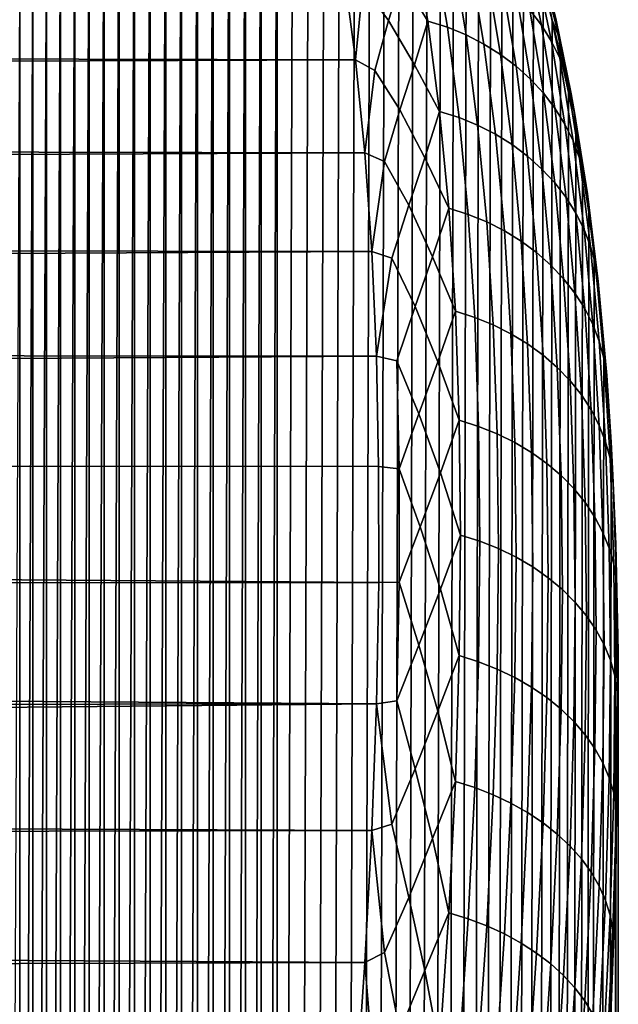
# Model space of a CAD drawing. Header units: metres. Extents: x -29 to 117, y -464 to 29.
# Tile 360 of 362: x 113.6 to 117.34, y 18.63 to 24.79. Entities that reach past the tile are written whole.
import ezdxf

# ---------------------------------------------------------------- set-up
doc = ezdxf.new("R2010")
doc.units = ezdxf.units.M
doc.layers.add('solid_24_501_056_XXX', color=7, linetype='CONTINUOUS')

msp = doc.modelspace()

# ---------------------------------------------------------------- linework, layer by layer
at = {"layer": 'solid_24_501_056_XXX'}
for points in [[(115.108795, 26.921852, 50.07687), (115.208588, 26.94562, 50.642563), (115.108978, -2.782042, 25.153328)], [(115.208588, 26.94562, 50.642563), (115.208786, -3.343338, 25.228184), (115.108978, -2.782042, 25.153328)], [(115.208588, 26.94562, 50.642563), (115.307915, 26.957592, 51.209152), (115.208786, -3.343338, 25.228184)], [(115.406464, 26.957781, 51.775581), (115.308121, -3.903466, 25.314817), (115.208786, -3.343338, 25.228184), (115.307915, 26.957592, 51.209152)], [(115.503998, 26.946169, 52.341236), (115.406677, -4.461395, 25.413029), (115.308121, -3.903466, 25.314817), (115.406464, 26.957781, 51.775581)], [(115.600594, 26.922672, 52.90712), (115.504227, -5.01651, 25.522732), (115.406677, -4.461395, 25.413029), (115.503998, 26.946169, 52.341236)], [(114.908562, 26.838812, 48.94923), (115.008812, 26.886261, 49.512779), (114.908722, -1.656979, 25.039242)], [(115.008812, 26.886261, 49.512779), (115.00898, -2.220272, 25.090397), (114.908722, -1.656979, 25.039242)], [(115.008812, 26.886261, 49.512779), (115.108795, 26.921852, 50.07687), (115.00898, -2.220272, 25.090397)], [(115.108795, 26.921852, 50.07687), (115.108978, -2.782042, 25.153328), (115.00898, -2.220272, 25.090397)], [(115.695976, 26.887411, 53.472496), (115.60083, -5.569788, 25.64418), (115.504227, -5.01651, 25.522732), (115.600594, 26.922672, 52.90712)], [(115.789864, 26.840532, 54.036377), (115.696228, -6.120526, 25.777132), (115.60083, -5.569788, 25.64418), (115.695976, 26.887411, 53.472496)], [(114.808304, 26.779617, 48.386929), (114.908562, 26.838812, 48.94923), (114.808449, -1.092872, 24.999872)], [(114.908562, 26.838812, 48.94923), (114.908722, -1.656979, 25.039242), (114.808449, -1.092872, 24.999872)], [(115.882057, 26.782087, 54.598232), (115.790123, -6.667775, 25.921268), (115.696228, -6.120526, 25.777132), (115.789864, 26.840532, 54.036377)], [(114.708351, 26.708818, 47.826935), (114.808304, 26.779617, 48.386929), (114.708481, -0.529028, 24.972332)], [(114.808304, 26.779617, 48.386929), (114.808449, -1.092872, 24.999872), (114.708481, -0.529028, 24.972332)], [(115.972618, 26.711893, 55.158955), (115.882332, -7.211025, 26.076448), (115.790123, -6.667775, 25.921268), (115.882057, 26.782087, 54.598232)], [(114.608963, 26.62649, 47.269909), (114.708351, 26.708818, 47.826935), (114.609085, 0.03389, 24.956667)], [(114.708351, 26.708818, 47.826935), (114.708481, -0.529028, 24.972332), (114.609085, 0.03389, 24.956667)], [(116.061302, 26.630161, 55.717857), (115.9729, -7.751121, 26.243006), (115.882332, -7.211025, 26.076448), (115.972618, 26.711893, 55.158955)], [(114.510101, 26.532459, 46.714806), (114.608963, 26.62649, 47.269909), (114.510216, 0.596942, 24.952862)], [(114.608963, 26.62649, 47.269909), (114.609085, 0.03389, 24.956667), (114.510216, 0.596942, 24.952862)], [(116.147865, 26.537148, 56.274078), (116.061592, -8.287425, 26.420616), (115.9729, -7.751121, 26.243006), (116.061302, 26.630161, 55.717857)], [(114.412003, 26.426952, 46.162342), (114.510101, 26.532459, 46.714806), (114.412109, 1.159387, 24.960819)], [(114.510101, 26.532459, 46.714806), (114.510216, 0.596942, 24.952862), (114.412109, 1.159387, 24.960819)], [(116.232155, 26.432945, 56.827217), (116.148163, -8.81913, 26.608875), (116.061592, -8.287425, 26.420616), (116.147865, 26.537148, 56.274078)], [(114.314972, 26.310246, 45.613522), (114.412003, 26.426952, 46.162342), (114.315063, 1.720182, 24.98044)], [(114.412003, 26.426952, 46.162342), (114.412109, 1.159387, 24.960819), (114.315063, 1.720182, 24.98044)], [(116.314201, 26.317307, 57.37801), (116.23246, -9.345861, 26.807625), (116.148163, -8.81913, 26.608875), (116.232155, 26.432945, 56.827217)], [(116.393814, 26.19051, 57.925838), (116.314522, -9.8683, 27.017239), (116.23246, -9.345861, 26.807625), (116.314201, 26.317307, 57.37801)], [(114.219238, 26.18248, 45.068893), (114.314972, 26.310246, 45.613522), (114.219322, 2.278758, 25.011681)], [(114.314972, 26.310246, 45.613522), (114.315063, 1.720182, 24.98044), (114.219322, 2.278758, 25.011681)], [(116.470787, 26.052877, 58.469959), (116.394142, -10.385883, 27.237329), (116.314522, -9.8683, 27.017239), (116.393814, 26.19051, 57.925838)], [(114.124779, 26.043379, 44.527504), (114.219238, 26.18248, 45.068893), (114.124863, 2.836112, 25.054651)], [(114.219238, 26.18248, 45.068893), (114.219322, 2.278758, 25.011681), (114.124863, 2.836112, 25.054651)], [(114.03183, 25.893265, 43.99004), (114.124779, 26.043379, 44.527504), (114.031898, 3.391507, 25.10915)], [(114.124779, 26.043379, 44.527504), (114.124863, 2.836112, 25.054651), (114.031898, 3.391507, 25.10915)], [(116.545013, 25.904514, 59.010094), (116.471123, -10.897935, 27.467455), (116.394142, -10.385883, 27.237329), (116.470787, 26.052877, 58.469959)], [(113.940636, 25.732533, 43.457409), (114.03183, 25.893265, 43.99004), (113.940704, 3.943979, 25.174944)], [(114.03183, 25.893265, 43.99004), (114.031898, 3.391507, 25.10915), (113.940704, 3.943979, 25.174944)], [(116.616501, 25.74515, 59.546814), (116.545349, -11.404195, 27.707458), (116.471123, -10.897935, 27.467455), (116.545013, 25.904514, 59.010094)], [(113.85141, 25.561365, 42.930054), (113.940636, 25.732533, 43.457409), (113.851471, 4.493063, 25.251928)], [(113.940636, 25.732533, 43.457409), (113.940704, 3.943979, 25.174944), (113.851471, 4.493063, 25.251928)], [(116.685097, 25.575098, 60.07959), (116.616844, -11.905189, 27.957712), (116.545349, -11.404195, 27.707458), (116.616501, 25.74515, 59.546814)], [(116.750648, 25.394711, 60.607811), (116.68544, -12.40044, 28.21781), (116.616844, -11.905189, 27.957712), (116.685097, 25.575098, 60.07959)], [(113.764153, 25.37941, 42.407154), (113.85141, 25.561365, 42.930054), (113.764214, 5.039623, 25.340311)], [(113.85141, 25.561365, 42.930054), (113.851471, 4.493063, 25.251928), (113.764214, 5.039623, 25.340311)], [(116.81308, 25.204071, 61.131302), (116.750999, -12.889412, 28.487303), (116.68544, -12.40044, 28.21781), (116.750648, 25.394711, 60.607811)], [(113.679047, 25.187059, 41.889301), (113.764153, 25.37941, 42.407154), (113.679108, 5.583015, 25.439808)], [(113.764153, 25.37941, 42.407154), (113.764214, 5.039623, 25.340311), (113.679108, 5.583015, 25.439808)], [(116.689163, 25.334906, 63.055897), (116.789032, 24.855127, 64.077293), (116.861412, 24.759747, 64.024132), (116.762207, 25.238297, 63.005974)], [(115.743309, 25.007551, 65.130753), (115.905289, 24.78829, 65.508125), (115.98925, 25.052671, 64.955826), (115.819794, 25.306864, 64.512215)], [(115.98925, 25.052671, 64.955826), (116.151772, 24.785553, 65.379387), (116.063606, 25.310057, 64.364601)], [(116.063606, 25.310057, 64.364601), (116.151772, 24.785553, 65.379387), (116.273376, 24.74691, 65.34919), (116.185379, 25.271551, 64.334923)], [(116.185379, 25.271551, 64.334923), (116.273376, 24.74691, 65.34919), (116.390198, 24.698967, 65.314323), (116.302444, 25.223516, 64.300995)], [(116.302444, 25.223516, 64.300995), (116.390198, 24.698967, 65.314323), (116.501465, 24.642059, 65.275032), (116.414001, 25.166286, 64.263054)], [(116.872398, 25.002924, 61.650486), (116.813431, -13.371937, 28.766075), (116.750999, -12.889412, 28.487303), (116.81308, 25.204071, 61.131302)], [(116.762207, 25.238297, 63.005974), (116.861412, 24.759747, 64.024132), (116.924019, 24.658709, 63.969067), (116.825546, 25.135849, 62.954449)], [(116.843773, 25.23274, 61.775265), (116.952866, 24.801491, 62.794254), (116.973328, 24.683867, 62.740337), (116.865211, 25.113316, 61.725876)], [(113.596306, 24.984777, 41.37722), (113.679047, 25.187059, 41.889301), (113.596367, 6.122445, 25.550089)], [(113.679047, 25.187059, 41.889301), (113.679108, 5.583015, 25.439808), (113.596367, 6.122445, 25.550089)], [(116.414001, 25.166286, 64.263054), (116.501465, 24.642059, 65.275032), (116.606316, 24.576618, 65.231613), (116.519218, 25.100298, 64.221375)], [(115.698448, 24.542198, 65.989052), (115.6269, 25.08449, 64.991165), (68.192917, 24.940754, 65.265137), (68.067963, 24.657635, 65.784477)], [(115.743309, 25.007551, 65.130753), (115.6269, 25.08449, 64.991165), (115.698448, 24.542198, 65.989052)], [(116.519218, 25.100298, 64.221375), (116.606316, 24.576618, 65.231613), (116.703957, 24.503147, 65.184402), (116.617287, 25.026054, 64.176292)], [(116.825546, 25.135849, 62.954449), (116.924019, 24.658709, 63.969067), (116.976395, 24.552784, 63.912514), (116.878693, 25.028349, 62.901722)], [(116.865211, 25.113316, 61.725876), (116.928474, 24.791595, 62.164917), (116.872398, 25.002924, 61.650486)], [(116.865211, 25.113316, 61.725876), (116.973328, 24.683867, 62.740337), (116.928474, 24.791595, 62.164917)], [(115.905289, 24.78829, 65.508125), (116.068382, 24.511343, 65.949356), (116.151772, 24.785553, 65.379387), (115.98925, 25.052671, 64.955826)], [(116.617287, 25.026054, 64.176292), (116.703957, 24.503147, 65.184402), (116.793648, 24.422203, 65.133751), (116.707451, 24.944122, 64.128143)], [(116.878693, 25.028349, 62.901722), (116.976395, 24.552784, 63.912514), (117.018135, 24.442781, 63.854908), (116.921242, 24.916611, 62.848186)], [(113.596306, 24.984777, 41.37722), (113.596367, 6.122445, 25.550089), (113.516136, 6.657597, 25.671028)], [(115.905289, 24.78829, 65.508125), (115.743309, 25.007551, 65.130753), (115.698448, 24.542198, 65.989052), (115.818588, 24.476295, 66.095528)], [(116.928474, 24.791595, 62.164917), (116.872742, -13.848396, 29.054457), (116.813431, -13.371937, 28.766075), (116.872398, 25.002924, 61.650486)], [(116.707451, 24.944122, 64.128143), (116.793648, 24.422203, 65.133751), (116.874695, 24.334404, 65.080055), (116.789032, 24.855127, 64.077293)], [(116.921242, 24.916611, 62.848186), (117.018135, 24.442781, 63.854908), (117.04892, 24.329538, 63.796684), (116.952866, 24.801491, 62.794254)], [(116.789032, 24.855127, 64.077293), (116.874695, 24.334404, 65.080055), (116.946495, 24.240419, 65.023712), (116.861412, 24.759747, 64.024132)], [(115.818588, 24.476295, 66.095528), (115.975967, 24.230062, 66.483681), (116.068382, 24.511343, 65.949356), (115.905289, 24.78829, 65.508125)], [(116.068382, 24.511343, 65.949356), (116.224693, 24.220055, 66.373344), (116.151772, 24.785553, 65.379387)], [(116.151772, 24.785553, 65.379387), (116.224693, 24.220055, 66.373344), (116.346153, 24.181343, 66.342667), (116.273376, 24.74691, 65.34919)], [(116.981209, 24.570444, 62.67411), (116.92881, -14.318404, 29.352039), (116.872742, -13.848396, 29.054457), (116.928474, 24.791595, 62.164917)], [(116.973328, 24.683867, 62.740337), (116.981209, 24.570444, 62.67411), (116.928474, 24.791595, 62.164917)], [(116.952866, 24.801491, 62.794254), (117.04892, 24.329538, 63.796684), (117.068512, 24.213919, 63.738293), (116.973328, 24.683867, 62.740337)], [(116.273376, 24.74691, 65.34919), (116.346153, 24.181343, 66.342667), (116.462784, 24.133577, 66.306908), (116.390198, 24.698967, 65.314323)], [(116.861412, 24.759747, 64.024132), (116.946495, 24.240419, 65.023712), (117.008484, 24.140968, 64.965164), (116.924019, 24.658709, 63.969067)], [(67.96978, 24.508337, 66.046883), (67.942596, 24.363657, 66.297852), (115.698448, 24.542198, 65.989052), (68.067963, 24.657635, 65.784477)], [(116.390198, 24.698967, 65.314323), (116.462784, 24.133577, 66.306908), (116.573792, 24.077091, 66.266319), (116.501465, 24.642059, 65.275032)], [(116.924019, 24.658709, 63.969067), (117.008484, 24.140968, 64.965164), (117.060196, 24.036806, 64.904854), (116.976395, 24.552784, 63.912514)], [(116.973328, 24.683867, 62.740337), (117.03054, 24.339531, 63.177971), (116.981209, 24.570444, 62.67411)], [(116.973328, 24.683867, 62.740337), (117.068512, 24.213919, 63.738293), (117.03054, 24.339531, 63.177971)], [(116.501465, 24.642059, 65.275032), (116.573792, 24.077091, 66.266319), (116.678345, 24.012316, 66.221214), (116.606316, 24.576618, 65.231613)], [(115.756126, 23.961636, 66.962082), (115.698448, 24.542198, 65.989052), (67.942596, 24.363657, 66.297852), (67.816757, 24.058933, 66.805061)], [(115.818588, 24.476295, 66.095528), (115.698448, 24.542198, 65.989052), (115.756126, 23.961636, 66.962082)], [(116.606316, 24.576618, 65.231613), (116.678345, 24.012316, 66.221214), (116.775635, 23.939743, 66.171928), (116.703957, 24.503147, 65.184402)], [(117.03054, 24.339531, 63.177971), (116.981537, -14.78154, 29.65839), (116.92881, -14.318404, 29.352039), (116.981209, 24.570444, 62.67411)], [(116.976395, 24.552784, 63.912514), (117.060196, 24.036806, 64.904854), (117.101242, 23.92873, 64.843239), (117.018135, 24.442781, 63.854908)], [(115.975967, 24.230062, 66.483681), (115.818588, 24.476295, 66.095528), (115.756126, 23.961636, 66.962082), (115.879379, 23.907372, 67.039726)], [(115.975967, 24.230062, 66.483681), (116.132309, 23.930298, 66.921463), (116.224693, 24.220055, 66.373344), (116.068382, 24.511343, 65.949356)], [(116.703957, 24.503147, 65.184402), (116.775635, 23.939743, 66.171928), (116.864929, 23.85993, 66.118843), (116.793648, 24.422203, 65.133751)], [(116.793648, 24.422203, 65.133751), (116.864929, 23.85993, 66.118843), (116.945534, 23.773483, 66.062355), (116.874695, 24.334404, 65.080055)], [(117.018135, 24.442781, 63.854908), (117.101242, 23.92873, 64.843239), (117.131302, 23.817564, 64.780792), (117.04892, 24.329538, 63.796684)], [(117.076477, 24.098631, 63.6768), (117.030869, -15.237718, 29.973429), (116.981537, -14.78154, 29.65839), (117.03054, 24.339531, 63.177971)], [(117.068512, 24.213919, 63.738293), (117.076477, 24.098631, 63.6768), (117.03054, 24.339531, 63.177971)], [(116.874695, 24.334404, 65.080055), (116.945534, 23.773483, 66.062355), (117.016853, 23.681061, 66.002914), (116.946495, 24.240419, 65.023712)], [(117.04892, 24.329538, 63.796684), (117.131302, 23.817564, 64.780792), (117.150146, 23.704153, 64.717987), (117.068512, 24.213919, 63.738293)], [(115.879379, 23.907372, 67.039726), (116.031441, 23.633139, 67.437164), (116.132309, 23.930298, 66.921463), (115.975967, 24.230062, 66.483681)], [(116.132309, 23.930298, 66.921463), (116.281937, 23.614557, 67.344658), (116.224693, 24.220055, 66.373344)], [(116.224693, 24.220055, 66.373344), (116.281937, 23.614557, 67.344658), (116.403282, 23.575844, 67.313538), (116.346153, 24.181343, 66.342667)], [(116.946495, 24.240419, 65.023712), (117.016853, 23.681061, 66.002914), (117.078331, 23.58337, 65.940956), (117.008484, 24.140968, 64.965164)], [(116.346153, 24.181343, 66.342667), (116.403282, 23.575844, 67.313538), (116.519753, 23.528337, 67.276939), (116.462784, 24.133577, 66.306908)], [(117.068512, 24.213919, 63.738293), (117.118927, 23.848057, 64.170212), (117.076477, 24.098631, 63.6768)], [(117.068512, 24.213919, 63.738293), (117.150146, 23.704153, 64.717987), (117.118927, 23.848057, 64.170212)], [(116.462784, 24.133577, 66.306908), (116.519753, 23.528337, 67.276939), (116.630569, 23.472372, 67.235107), (116.573792, 24.077091, 66.266319)], [(117.008484, 24.140968, 64.965164), (117.078331, 23.58337, 65.940956), (117.129494, 23.481155, 65.876961), (117.060196, 24.036806, 64.904854)], [(117.118927, 23.848057, 64.170212), (117.07679, -15.687203, 30.297432), (117.030869, -15.237718, 29.973429), (117.076477, 24.098631, 63.6768)], [(67.721123, 23.923817, 67.020561), (67.690392, 23.743587, 67.305878), (115.756126, 23.961636, 66.962082), (67.816757, 24.058933, 66.805061)], [(116.573792, 24.077091, 66.266319), (116.630569, 23.472372, 67.235107), (116.734879, 23.408373, 67.18837), (116.678345, 24.012316, 66.221214)], [(117.060196, 24.036806, 64.904854), (117.129494, 23.481155, 65.876961), (117.16996, 23.375196, 65.811409), (117.101242, 23.92873, 64.843239)], [(116.678345, 24.012316, 66.221214), (116.734879, 23.408373, 67.18837), (116.831894, 23.336828, 67.137077), (116.775635, 23.939743, 66.171928)], [(115.79953, 23.343454, 67.909683), (115.756126, 23.961636, 66.962082), (67.690392, 23.743587, 67.305878), (67.563675, 23.417774, 67.800049)], [(115.879379, 23.907372, 67.039726), (115.756126, 23.961636, 66.962082), (115.79953, 23.343454, 67.909683)], [(116.031441, 23.633139, 67.437164), (116.180656, 23.310558, 67.870399), (116.281937, 23.614557, 67.344658), (116.132309, 23.930298, 66.921463)], [(116.775635, 23.939743, 66.171928), (116.831894, 23.336828, 67.137077), (116.920876, 23.258284, 67.081627), (116.864929, 23.85993, 66.118843)], [(117.101242, 23.92873, 64.843239), (117.16996, 23.375196, 65.811409), (117.199417, 23.266302, 65.744812), (117.131302, 23.817564, 64.780792)], [(116.031441, 23.633139, 67.437164), (115.879379, 23.907372, 67.039726), (115.79953, 23.343454, 67.909683), (115.925339, 23.301722, 67.961708)], [(116.864929, 23.85993, 66.118843), (116.920876, 23.258284, 67.081627), (117.001144, 23.17334, 67.022438), (116.945534, 23.773483, 66.062355)], [(117.157822, 23.58814, 64.657799), (117.119225, -16.129665, 30.630022), (117.07679, -15.687203, 30.297432), (117.118927, 23.848057, 64.170212)], [(117.150146, 23.704153, 64.717987), (117.157822, 23.58814, 64.657799), (117.118927, 23.848057, 64.170212)], [(117.131302, 23.817564, 64.780792), (117.199417, 23.266302, 65.744812), (117.217644, 23.155302, 65.677666), (117.150146, 23.704153, 64.717987)], [(116.945534, 23.773483, 66.062355), (117.001144, 23.17334, 67.022438), (117.072083, 23.082642, 66.959969), (117.016853, 23.681061, 66.002914)], [(117.016853, 23.681061, 66.002914), (117.072083, 23.082642, 66.959969), (117.133148, 22.986883, 66.894684), (117.078331, 23.58337, 65.940956)], [(117.150146, 23.704153, 64.717987), (117.217644, 23.155302, 65.677666), (117.19313, 23.318905, 65.139511), (117.157822, 23.58814, 64.657799)], [(115.925339, 23.301722, 67.961708), (116.07135, 22.998518, 68.366852), (116.180656, 23.310558, 67.870399), (116.031441, 23.633139, 67.437164)], [(116.180656, 23.310558, 67.870399), (116.323128, 22.970112, 68.291519), (116.281937, 23.614557, 67.344658)], [(116.281937, 23.614557, 67.344658), (116.323128, 22.970112, 68.291519), (116.444397, 22.931461, 68.260002), (116.403282, 23.575844, 67.313538)], [(116.403282, 23.575844, 67.313538), (116.444397, 22.931461, 68.260002), (116.560753, 22.884298, 68.22261), (116.519753, 23.528337, 67.276939)], [(117.078331, 23.58337, 65.940956), (117.133148, 22.986883, 66.894684), (117.183884, 22.886793, 66.82708), (117.129494, 23.481155, 65.876961)], [(117.19313, 23.318905, 65.139511), (117.158104, -16.564754, 30.970795), (117.119225, -16.129665, 30.630022), (117.157822, 23.58814, 64.657799)], [(116.519753, 23.528337, 67.276939), (116.560753, 22.884298, 68.22261), (116.671425, 22.828951, 68.179604), (116.630569, 23.472372, 67.235107)], [(117.129494, 23.481155, 65.876961), (117.183884, 22.886793, 66.82708), (117.2239, 22.783136, 66.75769), (117.16996, 23.375196, 65.811409)], [(67.471153, 23.300739, 67.969666), (67.436783, 23.081654, 68.287315), (115.79953, 23.343454, 67.909683), (67.563675, 23.417774, 67.800049)], [(116.630569, 23.472372, 67.235107), (116.671425, 22.828951, 68.179604), (116.775566, 22.765839, 68.131302), (116.734879, 23.408373, 67.18837)], [(116.734879, 23.408373, 67.18837), (116.775566, 22.765839, 68.131302), (116.872383, 22.695444, 68.078079), (116.831894, 23.336828, 67.137077)], [(117.16996, 23.375196, 65.811409), (117.2239, 22.783136, 66.75769), (117.252884, 22.676704, 66.687027), (117.199417, 23.266302, 65.744812)], [(115.828644, 22.688797, 68.83046), (115.79953, 23.343454, 67.909683), (67.436783, 23.081654, 68.287315), (67.309654, 22.735367, 68.767479)], [(115.925339, 23.301722, 67.961708), (115.79953, 23.343454, 67.909683), (115.828644, 22.688797, 68.83046)], [(116.07135, 22.998518, 68.366852), (115.925339, 23.301722, 67.961708), (115.828644, 22.688797, 68.83046), (115.956139, 22.660292, 68.859856)], [(116.07135, 22.998518, 68.366852), (116.213074, 22.653141, 68.794411), (116.323128, 22.970112, 68.291519), (116.180656, 23.310558, 67.870399)], [(116.831894, 23.336828, 67.137077), (116.872383, 22.695444, 68.078079), (116.961143, 22.618305, 68.020348), (116.920876, 23.258284, 67.081627)], [(117.252899, 22.752247, 66.085648), (117.19339, -16.992434, 31.319723), (117.158104, -16.564754, 30.970795), (117.19313, 23.318905, 65.139511)], [(117.217644, 23.155302, 65.677666), (117.252899, 22.752247, 66.085648), (117.19313, 23.318905, 65.139511)], [(116.920876, 23.258284, 67.081627), (116.961143, 22.618305, 68.020348), (117.041161, 22.535009, 67.958534), (117.001144, 23.17334, 67.022438)], [(117.199417, 23.266302, 65.744812), (117.252884, 22.676704, 66.687027), (117.270622, 22.568306, 66.615639), (117.217644, 23.155302, 65.677666)], [(117.001144, 23.17334, 67.022438), (117.041161, 22.535009, 67.958534), (117.111824, 22.446192, 67.89312), (117.072083, 23.082642, 66.959969)], [(117.217644, 23.155302, 65.677666), (117.270622, 22.568306, 66.615639), (117.252899, 22.752247, 66.085648)], [(117.072083, 23.082642, 66.959969), (117.111824, 22.446192, 67.89312), (117.1726, 22.35253, 67.824593), (117.133148, 22.986883, 66.894684)], [(115.956139, 22.660292, 68.859856), (116.095383, 22.327211, 69.271027), (116.213074, 22.653141, 68.794411), (116.07135, 22.998518, 68.366852)], [(117.133148, 22.986883, 66.894684), (117.1726, 22.35253, 67.824593), (117.223022, 22.254738, 67.753494), (117.183884, 22.886793, 66.82708)], [(116.213074, 22.653141, 68.794411), (116.347931, 22.287779, 69.21212), (116.323128, 22.970112, 68.291519)], [(116.323128, 22.970112, 68.291519), (116.347931, 22.287779, 69.21212), (116.469154, 22.24926, 69.18026), (116.444397, 22.931461, 68.260002)], [(116.444397, 22.931461, 68.260002), (116.469154, 22.24926, 69.18026), (116.585449, 22.20252, 69.142136), (116.560753, 22.884298, 68.22261)], [(116.560753, 22.884298, 68.22261), (116.585449, 22.20252, 69.142136), (116.69603, 22.147884, 69.098015), (116.671425, 22.828951, 68.179604)], [(117.183884, 22.886793, 66.82708), (117.223022, 22.254738, 67.753494), (117.262711, 22.153563, 67.680351), (117.2239, 22.783136, 66.75769)], [(116.671425, 22.828951, 68.179604), (116.69603, 22.147884, 69.098015), (116.800072, 22.085768, 69.048225), (116.775566, 22.765839, 68.131302)], [(116.775566, 22.765839, 68.131302), (116.800072, 22.085768, 69.048225), (116.896767, 22.016644, 68.993149), (116.872383, 22.695444, 68.078079)], [(117.297928, 22.149733, 67.006821), (117.253113, -17.825834, 32.042328), (117.19339, -16.992434, 31.319723), (117.252899, 22.752247, 66.085648)], [(117.2239, 22.783136, 66.75769), (117.262711, 22.153563, 67.680351), (117.291359, 22.049776, 67.605721), (117.252884, 22.676704, 66.687027)], [(117.270622, 22.568306, 66.615639), (117.297928, 22.149733, 67.006821), (117.252899, 22.752247, 66.085648)], [(115.843224, 21.998198, 69.723892), (115.828644, 22.688797, 68.83046), (67.182228, 22.379049, 69.240334), (67.054688, 22.012886, 69.705635)], [(67.220245, 22.640129, 68.892761), (67.182228, 22.379049, 69.240334), (115.828644, 22.688797, 68.83046), (67.309654, 22.735367, 68.767479)], [(115.971558, 21.984098, 69.732582), (115.956139, 22.660292, 68.859856), (115.828644, 22.688797, 68.83046), (115.843224, 21.998198, 69.723892)], [(116.872383, 22.695444, 68.078079), (116.896767, 22.016644, 68.993149), (116.98539, 21.941042, 68.933212), (116.961143, 22.618305, 68.020348)], [(117.252884, 22.676704, 66.687027), (117.291359, 22.049776, 67.605721), (117.308746, 21.944168, 67.530182), (117.270622, 22.568306, 66.615639)], [(115.956139, 22.660292, 68.859856), (115.971558, 21.984098, 69.732582), (116.095383, 22.327211, 69.271027)], [(116.095383, 22.327211, 69.271027), (116.229301, 21.959141, 69.691765), (116.347931, 22.287779, 69.21212), (116.213074, 22.653141, 68.794411)], [(116.961143, 22.618305, 68.020348), (116.98539, 21.941042, 68.933212), (117.065254, 21.859537, 68.868874), (117.041161, 22.535009, 67.958534)], [(117.270622, 22.568306, 66.615639), (117.308746, 21.944168, 67.530182), (117.297928, 22.149733, 67.006821)], [(117.041161, 22.535009, 67.958534), (117.065254, 21.859537, 68.868874), (117.13575, 21.772751, 68.800613), (117.111824, 22.446192, 67.89312)], [(117.111824, 22.446192, 67.89312), (117.13575, 21.772751, 68.800613), (117.19635, 21.681347, 68.728958), (117.1726, 22.35253, 67.824593)], [(115.971558, 21.984098, 69.732582), (116.103394, 21.620411, 70.148064), (116.229301, 21.959141, 69.691765), (116.095383, 22.327211, 69.271027)], [(117.1726, 22.35253, 67.824593), (117.19635, 21.681347, 68.728958), (117.24659, 21.586021, 68.654457), (117.223022, 22.254738, 67.753494)], [(116.229301, 21.959141, 69.691765), (116.356201, 21.568806, 70.104767), (116.347931, 22.287779, 69.21212)], [(116.347931, 22.287779, 69.21212), (116.356201, 21.568806, 70.104767), (116.477409, 21.530483, 70.072609), (116.469154, 22.24926, 69.18026)], [(116.469154, 22.24926, 69.18026), (116.477409, 21.530483, 70.072609), (116.593674, 21.484243, 70.033813), (116.585449, 22.20252, 69.142136)], [(117.223022, 22.254738, 67.753494), (117.24659, 21.586021, 68.654457), (117.286079, 21.487499, 68.577667), (117.262711, 22.153563, 67.680351)], [(116.585449, 22.20252, 69.142136), (116.593674, 21.484243, 70.033813), (116.704231, 21.43041, 69.98864), (116.69603, 22.147884, 69.098015)], [(116.69603, 22.147884, 69.098015), (116.704231, 21.43041, 69.98864), (116.808235, 21.369392, 69.937439), (116.800072, 22.085768, 69.048225)], [(117.328072, 21.51153, 67.90284), (117.298088, -18.628376, 32.795883), (117.253113, -17.825834, 32.042328), (117.297928, 22.149733, 67.006821)], [(117.262711, 22.153563, 67.680351), (117.286079, 21.487499, 68.577667), (117.314522, 21.386536, 68.499191), (117.291359, 22.049776, 67.605721)], [(117.308746, 21.944168, 67.530182), (117.328072, 21.51153, 67.90284), (117.297928, 22.149733, 67.006821)], [(116.800072, 22.085768, 69.048225), (116.808235, 21.369392, 69.937439), (116.904892, 21.301657, 69.8806), (116.896767, 22.016644, 68.993149)], [(115.843262, 21.272797, 70.5886), (115.843224, 21.998198, 69.723892), (67.054688, 22.012886, 69.705635), (66.927208, 21.63706, 70.163155)], [(115.971558, 21.274359, 70.578415), (115.971558, 21.984098, 69.732582), (115.843224, 21.998198, 69.723892), (115.843262, 21.272797, 70.5886)], [(116.896767, 22.016644, 68.993149), (116.904892, 21.301657, 69.8806), (116.993469, 21.227718, 69.818558), (116.98539, 21.941042, 68.933212)], [(117.291359, 22.049776, 67.605721), (117.314522, 21.386536, 68.499191), (117.331703, 21.283899, 68.419617), (117.308746, 21.944168, 67.530182)], [(115.971558, 21.984098, 69.732582), (115.971558, 21.274359, 70.578415), (116.103394, 21.620411, 70.148064)], [(116.103394, 21.620411, 70.148064), (116.229301, 21.229866, 70.560883), (116.356201, 21.568806, 70.104767), (116.229301, 21.959141, 69.691765)], [(116.98539, 21.941042, 68.933212), (116.993469, 21.227718, 69.818558), (117.07328, 21.148142, 69.751785), (117.065254, 21.859537, 68.868874)], [(117.308746, 21.944168, 67.530182), (117.331703, 21.283899, 68.419617), (117.328072, 21.51153, 67.90284)], [(117.065254, 21.859537, 68.868874), (117.07328, 21.148142, 69.751785), (117.14373, 21.063534, 69.680794), (117.13575, 21.772751, 68.800613)], [(117.13575, 21.772751, 68.800613), (117.14373, 21.063534, 69.680794), (117.204269, 20.974539, 69.606117), (117.19635, 21.681347, 68.728958)], [(115.843262, 21.272797, 70.5886), (66.927208, 21.63706, 70.163155), (66.799721, 21.25173, 70.612694)], [(117.19635, 21.681347, 68.728958), (117.204269, 20.974539, 69.606117), (117.254448, 20.88184, 69.528336), (117.24659, 21.586021, 68.654457)], [(115.971558, 21.274359, 70.578415), (116.095375, 20.879425, 70.996422), (116.229301, 21.229866, 70.560883), (116.103394, 21.620411, 70.148064)], [(116.229301, 21.229866, 70.560883), (116.347931, 20.814568, 70.967819), (116.356201, 21.568806, 70.104767)], [(116.356201, 21.568806, 70.104767), (116.347931, 20.814568, 70.967819), (116.469154, 20.776503, 70.935417), (116.477409, 21.530483, 70.072609)], [(117.24659, 21.586021, 68.654457), (117.254448, 20.88184, 69.528336), (117.293869, 20.786139, 69.448029), (117.286079, 21.487499, 68.577667)], [(116.477409, 21.530483, 70.072609), (116.469154, 20.776503, 70.935417), (116.585442, 20.730841, 70.896011), (116.593674, 21.484243, 70.033813)], [(117.343185, 20.839128, 68.771965), (117.328171, -19.399897, 33.580185), (117.298088, -18.628376, 32.795883), (117.328072, 21.51153, 67.90284)], [(117.331703, 21.283899, 68.419617), (117.343185, 20.839128, 68.771965), (117.328072, 21.51153, 67.90284)], [(116.593674, 21.484243, 70.033813), (116.585442, 20.730841, 70.896011), (116.69603, 20.677898, 70.849869), (116.704231, 21.43041, 69.98864)], [(117.286079, 21.487499, 68.577667), (117.293869, 20.786139, 69.448029), (117.322243, 20.688168, 69.365822), (117.314522, 21.386536, 68.499191)], [(116.704231, 21.43041, 69.98864), (116.69603, 20.677898, 70.849869), (116.800064, 20.618078, 70.79734), (116.808235, 21.369392, 69.937439)], [(117.314522, 21.386536, 68.499191), (117.322243, 20.688168, 69.365822), (117.339348, 20.588675, 69.282341), (117.331703, 21.283899, 68.419617)], [(116.808235, 21.369392, 69.937439), (116.800064, 20.618078, 70.79734), (116.896767, 20.55184, 70.738831), (116.904892, 21.301657, 69.8806)], [(115.828773, 20.513025, 71.42408), (115.843262, 21.272797, 70.5886), (66.799721, 21.25173, 70.612694), (66.67218, 20.857054, 71.054062)], [(115.971558, 21.274359, 70.578415), (115.843262, 21.272797, 70.5886), (115.828773, 20.513025, 71.42408), (115.956139, 20.532307, 71.395882)], [(115.971558, 21.274359, 70.578415), (115.956139, 20.532307, 71.395882), (116.095375, 20.879425, 70.996422)], [(116.904892, 21.301657, 69.8806), (116.896767, 20.55184, 70.738831), (116.985382, 20.479685, 70.674782), (116.993469, 21.227718, 69.818558)], [(117.331703, 21.283899, 68.419617), (117.339348, 20.588675, 69.282341), (117.343185, 20.839128, 68.771965)], [(116.095375, 20.879425, 70.996422), (116.213066, 20.466652, 71.400162), (116.347931, 20.814568, 70.967819), (116.229301, 21.229866, 70.560883)], [(116.993469, 21.227718, 69.818558), (116.985382, 20.479685, 70.674782), (117.065247, 20.402166, 70.60569), (117.07328, 21.148142, 69.751785)], [(117.07328, 21.148142, 69.751785), (117.065247, 20.402166, 70.60569), (117.13575, 20.319874, 70.532074), (117.14373, 21.063534, 69.680794)], [(117.14373, 21.063534, 69.680794), (117.13575, 20.319874, 70.532074), (117.19635, 20.233437, 70.454498), (117.204269, 20.974539, 69.606117)], [(117.204269, 20.974539, 69.606117), (117.19635, 20.233437, 70.454498), (117.24659, 20.143513, 70.373558), (117.254448, 20.88184, 69.528336)], [(115.828773, 20.513025, 71.42408), (66.67218, 20.857054, 71.054062), (66.544762, 20.453236, 71.487045)], [(115.956139, 20.532307, 71.395882), (116.071358, 20.105564, 71.814545), (116.213066, 20.466652, 71.400162), (116.095375, 20.879425, 70.996422)], [(117.254448, 20.88184, 69.528336), (117.24659, 20.143513, 70.373558), (117.286079, 20.050787, 70.289871), (117.293869, 20.786139, 69.448029)], [(117.331696, -19.866076, 33.89069), (117.328171, -19.399897, 33.580185), (117.343185, 20.839128, 68.771965), (117.343224, -20.138956, 34.393456)], [(117.339348, 20.588675, 69.282341), (117.343224, 20.132689, 69.614014), (117.343185, 20.839128, 68.771965)], [(117.343185, 20.839128, 68.771965), (117.343224, 20.132689, 69.614014), (117.343185, -20.845396, 35.2355), (117.343224, -20.138956, 34.393456)], [(116.213066, 20.466652, 71.400162), (116.323128, 20.026438, 71.799652), (116.347931, 20.814568, 70.967819)], [(116.347931, 20.814568, 70.967819), (116.323128, 20.026438, 71.799652), (116.444397, 19.988691, 71.767067), (116.469154, 20.776503, 70.935417)], [(116.469154, 20.776503, 70.935417), (116.444397, 19.988691, 71.767067), (116.56076, 19.94368, 71.727112), (116.585442, 20.730841, 70.896011)], [(117.293869, 20.786139, 69.448029), (117.286079, 20.050787, 70.289871), (117.314522, 19.955971, 70.204071), (117.322243, 20.688168, 69.365822)], [(116.585442, 20.730841, 70.896011), (116.56076, 19.94368, 71.727112), (116.671432, 19.891712, 71.680069), (116.69603, 20.677898, 70.849869)], [(116.69603, 20.677898, 70.849869), (116.671432, 19.891712, 71.680069), (116.775574, 19.833187, 71.626305), (116.800064, 20.618078, 70.79734)], [(117.322243, 20.688168, 69.365822), (117.314522, 19.955971, 70.204071), (117.331696, 19.859781, 70.116806), (117.339348, 20.588675, 69.282341)], [(116.800064, 20.618078, 70.79734), (116.775574, 19.833187, 71.626305), (116.872391, 19.768551, 71.566223), (116.896767, 20.55184, 70.738831)], [(117.339348, 20.588675, 69.282341), (117.331696, 19.859781, 70.116806), (117.343224, 20.132689, 69.614014)], [(116.071358, 20.105564, 71.814545), (115.956139, 20.532307, 71.395882), (115.828773, 20.513025, 71.42408), (115.925339, 19.75919, 72.183533)], [(116.896767, 20.55184, 70.738831), (116.872391, 19.768551, 71.566223), (116.961143, 19.698296, 71.500282), (116.985382, 20.479685, 70.674782)], [(115.799751, 19.720032, 72.228951), (115.828773, 20.513025, 71.42408), (66.417633, 20.040482, 71.911423), (66.385025, 19.933001, 72.019058)], [(115.828773, 20.513025, 71.42408), (66.544762, 20.453236, 71.487045), (66.417633, 20.040482, 71.911423)], [(115.925339, 19.75919, 72.183533), (115.828773, 20.513025, 71.42408), (115.799751, 19.720032, 72.228951)], [(116.071358, 20.105564, 71.814545), (116.180656, 19.670847, 72.208046), (116.323128, 20.026438, 71.799652), (116.213066, 20.466652, 71.400162)], [(116.985382, 20.479685, 70.674782), (116.961143, 19.698296, 71.500282), (117.041161, 19.622957, 71.428986), (117.065247, 20.402166, 70.60569)], [(117.065247, 20.402166, 70.60569), (117.041161, 19.622957, 71.428986), (117.111824, 19.543112, 71.352875), (117.13575, 20.319874, 70.532074)], [(117.13575, 20.319874, 70.532074), (117.111824, 19.543112, 71.352875), (117.1726, 19.459368, 71.272537), (117.19635, 20.233437, 70.454498)], [(117.19635, 20.233437, 70.454498), (117.1726, 19.459368, 71.272537), (117.223022, 19.372364, 71.188576), (117.24659, 20.143513, 70.373558)], [(115.925339, 19.75919, 72.183533), (116.031441, 19.300203, 72.60096), (116.180656, 19.670847, 72.208046), (116.071358, 20.105564, 71.814545)], [(117.24659, 20.143513, 70.373558), (117.223022, 19.372364, 71.188576), (117.262711, 19.282763, 71.101639), (117.286079, 20.050787, 70.289871)], [(117.331696, 19.859781, 70.116806), (117.328171, 19.393629, 70.427284), (117.343185, -20.845396, 35.2355), (117.343224, 20.132689, 69.614014)], [(116.180656, 19.670847, 72.208046), (116.281937, 19.20587, 72.598724), (116.323128, 20.026438, 71.799652)], [(116.323128, 20.026438, 71.799652), (116.281937, 19.20587, 72.598724), (116.403282, 19.168501, 72.56601), (116.444397, 19.988691, 71.767067)], [(117.286079, 20.050787, 70.289871), (117.262711, 19.282763, 71.101639), (117.291359, 19.191248, 71.012383), (117.314522, 19.955971, 70.204071)], [(116.444397, 19.988691, 71.767067), (116.403282, 19.168501, 72.56601), (116.519753, 19.124207, 72.525581), (116.56076, 19.94368, 71.727112)], [(115.799751, 19.720032, 72.228951), (66.385025, 19.933001, 72.019058), (66.290741, 19.618967, 72.327019)], [(116.56076, 19.94368, 71.727112), (116.519753, 19.124207, 72.525581), (116.630569, 19.073296, 72.47773), (116.671432, 19.891712, 71.680069)], [(117.314522, 19.955971, 70.204071), (117.291359, 19.191248, 71.012383), (117.308746, 19.098516, 70.921501), (117.331696, 19.859781, 70.116806)], [(116.671432, 19.891712, 71.680069), (116.630569, 19.073296, 72.47773), (116.734879, 19.016155, 72.422813), (116.775574, 19.833187, 71.626305)], [(117.331696, 19.859781, 70.116806), (117.308746, 19.098516, 70.921501), (117.328171, 19.393629, 70.427284)], [(116.775574, 19.833187, 71.626305), (116.734879, 19.016155, 72.422813), (116.831902, 18.95322, 72.361267), (116.872391, 19.768551, 71.566223)], [(115.756416, 18.894234, 73.002594), (115.799751, 19.720032, 72.228951), (66.290741, 19.618967, 72.327019), (66.164032, 19.188869, 72.733658)], [(115.879379, 18.956379, 72.940071), (115.799751, 19.720032, 72.228951), (115.756416, 18.894234, 73.002594)], [(116.031441, 19.300203, 72.60096), (115.925339, 19.75919, 72.183533), (115.799751, 19.720032, 72.228951), (115.879379, 18.956379, 72.940071)], [(116.872391, 19.768551, 71.566223), (116.831902, 18.95322, 72.361267), (116.920876, 18.884974, 72.293541), (116.961143, 19.698296, 71.500282)], [(116.031441, 19.300203, 72.60096), (116.132309, 18.843943, 72.983147), (116.281937, 19.20587, 72.598724), (116.180656, 19.670847, 72.208046)], [(116.961143, 19.698296, 71.500282), (116.920876, 18.884974, 72.293541), (117.001144, 18.811934, 72.220161), (117.041161, 19.622957, 71.428986)], [(117.041161, 19.622957, 71.428986), (117.001144, 18.811934, 72.220161), (117.072083, 18.734657, 72.141693), (117.111824, 19.543112, 71.352875)], [(117.111824, 19.543112, 71.352875), (117.072083, 18.734657, 72.141693), (117.133148, 18.653736, 72.058723), (117.1726, 19.459368, 71.272537)], [(117.1726, 19.459368, 71.272537), (117.133148, 18.653736, 72.058723), (117.183884, 18.569784, 71.971893), (117.223022, 19.372364, 71.188576)], [(117.223022, 19.372364, 71.188576), (117.183884, 18.569784, 71.971893), (117.2239, 18.483444, 71.881866), (117.262711, 19.282763, 71.101639)], [(117.298088, 18.62211, 71.211594), (117.328079, -21.517797, 36.104626), (117.343185, -20.845396, 35.2355), (117.328171, 19.393629, 70.427284)], [(117.308746, 19.098516, 70.921501), (117.298088, 18.62211, 71.211594), (117.328171, 19.393629, 70.427284)], [(115.879379, 18.956379, 72.940071), (115.975967, 18.464857, 73.354378), (116.132309, 18.843943, 72.983147), (116.031441, 19.300203, 72.60096)], [(117.262711, 19.282763, 71.101639), (117.2239, 18.483444, 71.881866), (117.252884, 18.395372, 71.789322), (117.291359, 19.191248, 71.012383)], [(115.756416, 18.894234, 73.002594), (66.164032, 19.188869, 72.733658), (66.037674, 18.75041, 73.131142)], [(116.132309, 18.843943, 72.983147), (116.224686, 18.354454, 73.363686), (116.281937, 19.20587, 72.598724)], [(116.281937, 19.20587, 72.598724), (116.224686, 18.354454, 73.363686), (116.346153, 18.317518, 73.330894), (116.403282, 19.168501, 72.56601)], [(116.403282, 19.168501, 72.56601), (116.346153, 18.317518, 73.330894), (116.462776, 18.27401, 73.290062), (116.519753, 19.124207, 72.525581)], [(117.291359, 19.191248, 71.012383), (117.252884, 18.395372, 71.789322), (117.270622, 18.306244, 71.694962), (117.308746, 19.098516, 70.921501)], [(116.519753, 19.124207, 72.525581), (116.462776, 18.27401, 73.290062), (116.573792, 18.22423, 73.241478), (116.630569, 19.073296, 72.47773)], [(116.630569, 19.073296, 72.47773), (116.573792, 18.22423, 73.241478), (116.678337, 18.168558, 73.185524), (116.734879, 19.016155, 72.422813)], [(117.308746, 19.098516, 70.921501), (117.270622, 18.306244, 71.694962), (117.298088, 18.62211, 71.211594)], [(116.734879, 19.016155, 72.422813), (116.678337, 18.168558, 73.185524), (116.775627, 18.10742, 73.122612), (116.831902, 18.95322, 72.361267)], [(115.975967, 18.464857, 73.354378), (115.879379, 18.956379, 72.940071), (115.756416, 18.894234, 73.002594), (115.818588, 18.12532, 73.664307)], [(116.831902, 18.95322, 72.361267), (116.775627, 18.10742, 73.122612), (116.864922, 18.041283, 73.05323), (116.920876, 18.884974, 72.293541)], [(115.698807, 18.036806, 73.743637), (115.756416, 18.894234, 73.002594), (66.037674, 18.75041, 73.131142), (65.911835, 18.303814, 73.519272)], [(115.818588, 18.12532, 73.664307), (115.756416, 18.894234, 73.002594), (115.698807, 18.036806, 73.743637)], [(116.920876, 18.884974, 72.293541), (116.864922, 18.041283, 73.05323), (116.945534, 17.970648, 72.977905), (117.001144, 18.811934, 72.220161)], [(115.975967, 18.464857, 73.354378), (116.068382, 17.987495, 73.724167), (116.224686, 18.354454, 73.363686), (116.132309, 18.843943, 72.983147)], [(117.001144, 18.811934, 72.220161), (116.945534, 17.970648, 72.977905), (117.016846, 17.896055, 72.897209), (117.072083, 18.734657, 72.141693)], [(117.072083, 18.734657, 72.141693), (117.016846, 17.896055, 72.897209), (117.078323, 17.818075, 72.81176), (117.133148, 18.653736, 72.058723)], [(117.133148, 18.653736, 72.058723), (117.078323, 17.818075, 72.81176), (117.129494, 17.737301, 72.722214), (117.183884, 18.569784, 71.971893)]]:
    msp.add_3dface(points, dxfattribs=at)

doc.saveas('drawing.dxf')
